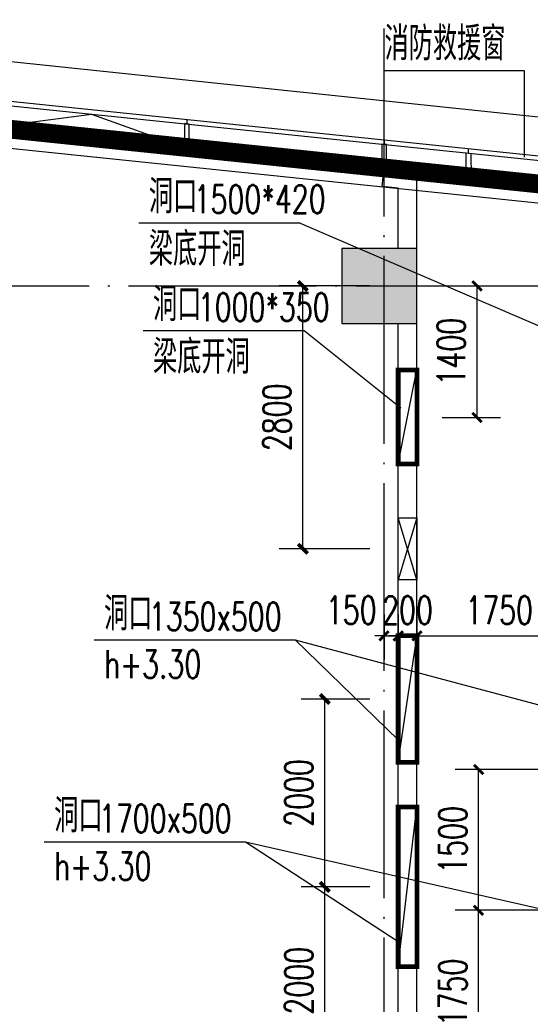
# Model space of a CAD drawing. Extents: x 797781 to 1255204, y 21234 to 1024248.
# Tile 318 of 656: x 976630 to 982064, y 287671 to 298157. Entities that reach past the tile are written whole.
import ezdxf

# ---------------------------------------------------------------- set-up
doc = ezdxf.new("R2010")
doc.units = 0
doc.header["$LTSCALE"] = 1000
doc.header["$MEASUREMENT"] = 0
doc.linetypes.add('230303生产综合楼-平面图_t8$0$DOTE', pattern=[2.4200000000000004, 2, -0.2, 0.02, -0.2])
doc.linetypes.add('__DASH', pattern=[0.35, 0.25, -0.1])
for name, color, linetype in [('00泄压阀', 2, 'Continuous'), ('230303生产综合楼-平面图_t8$0$3T_WOOD', 21, 'Continuous'), ('230303生产综合楼-平面图_t8$0$COLUMN', 40, 'Continuous'), ('230303生产综合楼-平面图_t8$0$CURTWALL', 4, 'Continuous'), ('230303生产综合楼-平面图_t8$0$DIM_LEAD', 3, 'Continuous'), ('230303生产综合楼-平面图_t8$0$DIM_SYMB', 3, 'Continuous'), ('230303生产综合楼-平面图_t8$0$DOTE', 1, '230303生产综合楼-平面图_t8$0$DOTE'), ('230303生产综合楼-平面图_t8$0$PUB_DIM', 3, 'Continuous'), ('230303生产综合楼-平面图_t8$0$PUB_HATCH', 8, 'Continuous'), ('230303生产综合楼-平面图_t8$0$PUB_TEXT', 7, 'Continuous'), ('230303生产综合楼-平面图_t8$0$WALL', 40, 'Continuous'), ('230303生产综合楼-平面图_t8$0$条件', 7, 'Continuous'), ('230303生产综合楼-平面图_t8$0$看线', 115, 'Continuous'), ('230303生产综合楼-平面图_t8$0$通风', 7, 'Continuous'), ('A-暖通提建筑洞口', 1, 'Continuous'), ('A泄压阀', 2, 'Continuous'), ('DIM_LEAD', 3, 'Continuous'), ('PUB_DIM', 3, 'Continuous'), ('PUB_HATCH', 8, 'Continuous'), ('PUB_TEXT', 7, 'Continuous')]:
    doc.layers.add(name, color=color, linetype=linetype)
doc.styles.add('230303生产综合楼-平面图_t8$0$_TCH_DIM', font='SIMPLEX', dxfattribs={"bigfont": 'GBCBIG'})
doc.styles.add('230303生产综合楼-平面图_T8$0$_TCH_DIM_T3', font='SIMPLEX', dxfattribs={"width": 0.7058823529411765, "bigfont": 'GBCBIG'})
doc.styles.add('_TCH_DIM', font='SIMPLEX', dxfattribs={"bigfont": 'GBCBIG'})
doc.styles.add('_TCH_DIM_T3', font='SIMPLEX', dxfattribs={"width": 0.7058823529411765, "bigfont": 'GBCBIG'})
doc.dimstyles.new('230303生产综合楼-平面图_T8$0$_TCH_ARCH&&100', dxfattribs={"dimtxt": 297.5, "dimasz": 100, "dimexe": 250, "dimexo": 300, "dimgap": 126.25, "dimtad": 1, "dimdec": 0, "dimzin": 0, "dimdsep": 46, "dimtxsty": '230303生产综合楼-平面图_T8$0$_TCH_DIM_T3', "dimblk": '230303生产综合楼-平面图_t8$0$_ArchTick', "dimcen": 0.09, "dimclrt": 7, "dimazin": 2, "dimtfac": 1, "dimtdec": 0, "dimtix": 1, "dimtmove": 2, "dimatfit": 3, "dimfxl": 1, "dimtolj": 1, "dimtzin": 0, "dimarcsym": 0})
doc.dimstyles.new('_TCH_ARCH&&100', dxfattribs={"dimtxt": 297.5, "dimasz": 100, "dimexe": 250, "dimexo": 300, "dimgap": 126.25, "dimtad": 1, "dimdec": 0, "dimzin": 0, "dimdsep": 46, "dimtxsty": '_TCH_DIM_T3', "dimblk": 'ARCHTICK', "dimcen": 0.09, "dimclrt": 7, "dimazin": 2, "dimtfac": 1, "dimtdec": 0, "dimtix": 1, "dimtmove": 2, "dimatfit": 3, "dimfxl": 1, "dimtolj": 1, "dimtzin": 0, "dimarcsym": 0})

# ---------------------------------------------------------------- blocks, each defined once
blk = doc.blocks.new('AQ2')
at = {"color": 6, "linetype": '__DASH', "ltscale": 4, "const_width": 200}
blk.add_lwpolyline([(1032885.202185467, 289423.1692221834), (1032885.202185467, 292423.1692220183), (1100419.693104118, 292423.1692223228), (1119335.202605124, 290462.1804989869)], dxfattribs=at)
blk = doc.blocks.new('_ArchTick')
at = {"color": 0, "linetype": 'ByBlock', "const_width": 0.4}
blk.add_lwpolyline([(-0.5, -0.5), (0.5, 0.5)], dxfattribs=at)
blk = doc.blocks.new('*D6667')
at = {"layer": 'Defpoints', "color": 0, "transparency": 16777216}
for p in [(719227.6856683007, 287863.8858641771), (720009.097485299, 287863.8858641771), (720009.097485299, 285863.8858626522)]:
    blk.add_point(p, dxfattribs=at)
at = {"layer": 'PUB_DIM', "color": 0, "lineweight": -2, "transparency": 16777216}
for p, q in [((719709.097485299, 287863.8858641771), (718977.6856683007, 287863.8858641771)), ((719227.6856683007, 285863.8858626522), (719227.6856683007, 287863.8858641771)), ((719709.097485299, 285863.8858626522), (718977.6856683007, 285863.8858626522))]:
    blk.add_line(p, q, dxfattribs=at)
at = {"layer": 'PUB_DIM', "color": 0, "lineweight": -2, "transparency": 16777216, "xscale": 100, "yscale": 100, "zscale": 100}
for p, rotation in [((719227.6856683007, 287863.8858641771), 90), ((719227.6856683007, 285863.8858626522), 270)]:
    blk.add_blockref('_ArchTick', p, dxfattribs=dict(at, rotation=rotation))
at = {"layer": 'PUB_DIM', "color": 7, "transparency": 16777216, "insert": (718952.6856683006, 286863.8858634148), "char_height": 297.5, "attachment_point": 5, "rotation": 90, "style": '_TCH_DIM_T3'}
blk.add_mtext('\\A1;2000', dxfattribs=at)
blk = doc.blocks.new('*D6668')
at = {"layer": 'Defpoints', "color": 0, "transparency": 16777216}
for p in [(719227.6856683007, 285863.8858626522), (720009.097485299, 285863.8858626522), (720009.097485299, 283863.885864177)]:
    blk.add_point(p, dxfattribs=at)
at = {"layer": 'PUB_DIM', "color": 0, "lineweight": -2, "transparency": 16777216}
for p, q in [((719709.097485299, 285863.8858626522), (718977.6856683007, 285863.8858626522)), ((719227.6856683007, 283863.885864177), (719227.6856683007, 285863.8858626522)), ((719709.097485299, 283863.885864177), (718977.6856683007, 283863.885864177))]:
    blk.add_line(p, q, dxfattribs=at)
at = {"layer": 'PUB_DIM', "color": 0, "lineweight": -2, "transparency": 16777216, "xscale": 100, "yscale": 100, "zscale": 100}
for p, rotation in [((719227.6856683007, 285863.8858626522), 90), ((719227.6856683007, 283863.885864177), 270)]:
    blk.add_blockref('_ArchTick', p, dxfattribs=dict(at, rotation=rotation))
at = {"layer": 'PUB_DIM', "color": 7, "transparency": 16777216, "insert": (718952.6856683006, 284863.8858634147), "char_height": 297.5, "attachment_point": 5, "rotation": 90, "style": '_TCH_DIM_T3'}
blk.add_mtext('\\A1;2000', dxfattribs=at)
blk = doc.blocks.new('A$C364970EA')
at = {"layer": '00泄压阀', "color": 2}
for p, q in [((-659.5, 0), (0, 200)), ((0, 0), (-659.5, 200))]:
    blk.add_line(p, q, dxfattribs=at)
blk.add_lwpolyline([(-659.5, 0), (0, 0), (0, 200), (-659.5, 200)], close=True, dxfattribs=at)
blk = doc.blocks.new('泄压阀')
at = {"layer": 'A泄压阀', "color": 2, "rotation": 180}
blk.add_blockref('A$C364970EA', (-319.9999477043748, 99.99996867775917), dxfattribs=at)
blk = doc.blocks.new('*D6576')
at = {"layer": 'Defpoints', "color": 0, "transparency": 16777216}
for p in [(1147697.674145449, 297370.5946294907), (1148712.569848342, 297370.5946294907), (1148712.569848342, 294570.9059877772)]:
    blk.add_point(p, dxfattribs=at)
at = {"layer": 'PUB_DIM', "color": 0, "lineweight": -2, "transparency": 16777216}
for p, q in [((1148412.569848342, 297370.5946294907), (1147447.674145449, 297370.5946294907)), ((1147697.674145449, 294570.9059877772), (1147697.674145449, 297370.5946294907)), ((1148412.569848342, 294570.9059877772), (1147447.674145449, 294570.9059877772))]:
    blk.add_line(p, q, dxfattribs=at)
at = {"layer": 'PUB_DIM', "color": 0, "lineweight": -2, "transparency": 16777216, "xscale": 100, "yscale": 100, "zscale": 100}
for p, rotation in [((1147697.674145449, 297370.5946294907), 90), ((1147697.674145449, 294570.9059877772), 270)]:
    blk.add_blockref('_ArchTick', p, dxfattribs=dict(at, rotation=rotation))
at = {"layer": 'PUB_DIM', "color": 7, "transparency": 16777216, "insert": (1147422.674145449, 295970.7503086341), "char_height": 297.5, "attachment_point": 5, "rotation": 90, "style": '_TCH_DIM_T3'}
blk.add_mtext('\\A1;2800', dxfattribs=at)
blk = doc.blocks.new('230303生产综合楼-平面图_t8$0$_ArchTick')
at = {"color": 0, "linetype": 'ByBlock', "const_width": 0.3}
blk.add_lwpolyline([(-0.5, -0.5), (0.5, 0.5)], dxfattribs=at)
blk = doc.blocks.new('*D6460')
at = {"layer": '230303生产综合楼-平面图_t8$0$PUB_DIM', "color": 0, "lineweight": -2, "transparency": 16777216}
for p, q in [((590279.2313826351, 97143.67468838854), (590901.6682618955, 97143.67468838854)), ((590651.6682618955, 95743.67545676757), (590651.6682618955, 97143.67468838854)), ((590279.2313826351, 95743.67545676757), (590901.6682618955, 95743.67545676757))]:
    blk.add_line(p, q, dxfattribs=at)
at = {"layer": 'Defpoints', "color": 0, "transparency": 16777216}
for p in [(589979.2313826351, 97143.67468838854), (590651.6682618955, 97143.67468838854), (589979.2313826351, 95743.67545676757)]:
    blk.add_point(p, dxfattribs=at)
at = {"layer": '230303生产综合楼-平面图_t8$0$PUB_DIM', "color": 0, "lineweight": -2, "transparency": 16777216, "xscale": 100, "yscale": 100, "zscale": 100}
for p, rotation in [((590651.6682618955, 97143.67468838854), 90), ((590651.6682618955, 95743.67545676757), 270)]:
    blk.add_blockref('230303生产综合楼-平面图_t8$0$_ArchTick', p, dxfattribs=dict(at, rotation=rotation))
at = {"layer": '230303生产综合楼-平面图_t8$0$PUB_DIM', "color": 7, "transparency": 16777216, "insert": (590376.6682618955, 96443.67507257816), "char_height": 297.5, "attachment_point": 5, "rotation": 90, "style": '230303生产综合楼-平面图_T8$0$_TCH_DIM_T3'}
blk.add_mtext('\\A1;1400', dxfattribs=at)
blk = doc.blocks.new('230303生产综合楼-平面图_t8$0$2WLGJ')
at = {"layer": '230303生产综合楼-平面图_t8$0$3T_WOOD'}
for points in [[(1105885.365100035, 96922.26905618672), (1105885.365100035, 96871.99335732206)], [(1107985.365100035, 96704.56007410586), (1107985.365100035, 96654.28437524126)]]:
    blk.add_lwpolyline(points, dxfattribs=at)
for points in [[(1105860.229535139, 96623.25808708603), (1105910.229535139, 96618.00015057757), (1105910.229535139, 96869.37864490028), (1105860.229535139, 96874.63658140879)], [(1107960.229535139, 96405.54910500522), (1108010.229535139, 96400.29116849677), (1108010.229535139, 96651.66966281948), (1107960.229535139, 96656.92759932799)]]:
    blk.add_lwpolyline(points, close=True, dxfattribs=at)
blk = doc.blocks.new('*D5150')
at = {"layer": '230303生产综合楼-平面图_t8$0$PUB_DIM', "color": 0, "lineweight": -2, "transparency": 16777216}
for p, q in [((980858.0042539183, 291821.5512974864), (980858.0042539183, 291344.5679586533)), ((982608.0048340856, 291821.5512974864), (982608.0048340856, 291344.5679586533)), ((980858.0042539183, 291594.5679586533), (982608.0048340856, 291594.5679586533))]:
    blk.add_line(p, q, dxfattribs=at)
at = {"layer": 'Defpoints', "color": 0, "transparency": 16777216}
for p in [(980858.0042539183, 292121.5512974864), (982608.0048340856, 292121.5512974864), (982608.0048340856, 291594.5679586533)]:
    blk.add_point(p, dxfattribs=at)
at = {"layer": '230303生产综合楼-平面图_t8$0$PUB_DIM', "color": 0, "lineweight": -2, "transparency": 16777216, "xscale": 100, "yscale": 100, "zscale": 100, "rotation": 180}
blk.add_blockref('230303生产综合楼-平面图_t8$0$_ArchTick', (980858.0042539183, 291594.5679586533), dxfattribs=at)
at = {"layer": '230303生产综合楼-平面图_t8$0$PUB_DIM', "color": 0, "lineweight": -2, "transparency": 16777216, "xscale": 100, "yscale": 100, "zscale": 100}
blk.add_blockref('230303生产综合楼-平面图_t8$0$_ArchTick', (982608.0048340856, 291594.5679586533), dxfattribs=at)
at = {"layer": '230303生产综合楼-平面图_t8$0$PUB_DIM', "color": 7, "transparency": 16777216, "insert": (981733.004544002, 291869.5679586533), "char_height": 297.5, "attachment_point": 5, "style": '230303生产综合楼-平面图_T8$0$_TCH_DIM_T3'}
blk.add_mtext('\\A1;1750', dxfattribs=at)
blk = doc.blocks.new('*D5151')
at = {"layer": '230303生产综合楼-平面图_t8$0$PUB_DIM', "color": 0, "lineweight": -2, "transparency": 16777216}
for p, q in [((980658.0042544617, 291821.5512974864), (980658.0042544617, 291344.5679586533)), ((980858.0042539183, 291821.5512974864), (980858.0042539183, 291344.5679586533)), ((980658.0042544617, 291594.5679586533), (980558.0042544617, 291594.5679586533)), ((980658.0042544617, 291594.5679586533), (980858.0042539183, 291594.5679586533)), ((980858.0042539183, 291594.5679586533), (980958.0042539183, 291594.5679586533))]:
    blk.add_line(p, q, dxfattribs=at)
at = {"layer": 'Defpoints', "color": 0, "transparency": 16777216}
for p in [(980658.0042544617, 292121.5512974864), (980858.0042539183, 292121.5512974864), (980858.0042539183, 291594.5679586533)]:
    blk.add_point(p, dxfattribs=at)
at = {"layer": '230303生产综合楼-平面图_t8$0$PUB_DIM', "color": 0, "lineweight": -2, "transparency": 16777216, "xscale": 100, "yscale": 100, "zscale": 100}
blk.add_blockref('230303生产综合楼-平面图_t8$0$_ArchTick', (980658.0042544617, 291594.5679586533), dxfattribs=at)
at = {"layer": '230303生产综合楼-平面图_t8$0$PUB_DIM', "color": 0, "lineweight": -2, "transparency": 16777216, "xscale": 100, "yscale": 100, "zscale": 100, "rotation": 180}
blk.add_blockref('230303生产综合楼-平面图_t8$0$_ArchTick', (980858.0042539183, 291594.5679586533), dxfattribs=at)
at = {"layer": '230303生产综合楼-平面图_t8$0$PUB_DIM', "color": 7, "transparency": 16777216, "insert": (980758.00425419, 291869.5679586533), "char_height": 297.5, "attachment_point": 5, "style": '230303生产综合楼-平面图_T8$0$_TCH_DIM_T3'}
blk.add_mtext('\\A1;200', dxfattribs=at)
blk = doc.blocks.new('*D5152')
at = {"layer": '230303生产综合楼-平面图_t8$0$PUB_DIM', "color": 0, "lineweight": -2, "transparency": 16777216}
for p, q in [((980508.0044139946, 291821.5512974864), (980508.0044139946, 291344.5679586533)), ((980658.0042544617, 291821.5512974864), (980658.0042544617, 291344.5679586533)), ((980508.0044139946, 291594.5679586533), (980408.0044139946, 291594.5679586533)), ((980508.0044139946, 291594.5679586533), (980658.0042544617, 291594.5679586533)), ((980658.0042544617, 291594.5679586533), (980758.0042544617, 291594.5679586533))]:
    blk.add_line(p, q, dxfattribs=at)
at = {"layer": 'Defpoints', "color": 0, "transparency": 16777216}
for p in [(980508.0044139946, 292121.5512974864), (980658.0042544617, 292121.5512974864), (980658.0042544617, 291594.5679586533)]:
    blk.add_point(p, dxfattribs=at)
at = {"layer": '230303生产综合楼-平面图_t8$0$PUB_DIM', "color": 0, "lineweight": -2, "transparency": 16777216, "xscale": 100, "yscale": 100, "zscale": 100}
blk.add_blockref('230303生产综合楼-平面图_t8$0$_ArchTick', (980508.0044139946, 291594.5679586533), dxfattribs=at)
at = {"layer": '230303生产综合楼-平面图_t8$0$PUB_DIM', "color": 0, "lineweight": -2, "transparency": 16777216, "xscale": 100, "yscale": 100, "zscale": 100, "rotation": 180}
blk.add_blockref('230303生产综合楼-平面图_t8$0$_ArchTick', (980658.0042544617, 291594.5679586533), dxfattribs=at)
at = {"layer": '230303生产综合楼-平面图_t8$0$PUB_DIM', "color": 7, "transparency": 16777216, "insert": (980158.0044139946, 291869.5679586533), "char_height": 297.5, "attachment_point": 5, "style": '230303生产综合楼-平面图_T8$0$_TCH_DIM_T3'}
blk.add_mtext('\\A1;150', dxfattribs=at)
blk = doc.blocks.new('*D5153')
at = {"layer": '230303生产综合楼-平面图_t8$0$PUB_DIM', "color": 0, "lineweight": -2, "transparency": 16777216}
for p, q in [((982308.0065656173, 290171.5512847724), (981263.7574713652, 290171.5512847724)), ((981513.7574713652, 288671.5512847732), (981513.7574713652, 290171.5512847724)), ((982308.0054911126, 288671.5512847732), (981263.7574713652, 288671.5512847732))]:
    blk.add_line(p, q, dxfattribs=at)
at = {"layer": 'Defpoints', "color": 0, "transparency": 16777216}
for p in [(981513.7574713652, 290171.5512847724), (982608.0065656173, 290171.5512847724), (982608.0054911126, 288671.5512847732)]:
    blk.add_point(p, dxfattribs=at)
at = {"layer": '230303生产综合楼-平面图_t8$0$PUB_DIM', "color": 0, "lineweight": -2, "transparency": 16777216, "xscale": 100, "yscale": 100, "zscale": 100}
for p, rotation in [((981513.7574713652, 290171.5512847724), 90), ((981513.7574713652, 288671.5512847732), 270)]:
    blk.add_blockref('230303生产综合楼-平面图_t8$0$_ArchTick', p, dxfattribs=dict(at, rotation=rotation))
at = {"layer": '230303生产综合楼-平面图_t8$0$PUB_DIM', "color": 7, "transparency": 16777216, "insert": (981238.757471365, 289421.551284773), "char_height": 297.5, "attachment_point": 5, "rotation": 90, "style": '230303生产综合楼-平面图_T8$0$_TCH_DIM_T3'}
blk.add_mtext('\\A1;1500', dxfattribs=at)
blk = doc.blocks.new('*D5154')
at = {"layer": '230303生产综合楼-平面图_t8$0$PUB_DIM', "color": 0, "lineweight": -2, "transparency": 16777216}
for p, q in [((982308.0054911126, 288671.5512847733), (981263.7563073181, 288671.5512847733)), ((981513.7563073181, 286921.5506849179), (981513.7563073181, 288671.5512847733)), ((982308.0042375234, 286921.5506849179), (981263.7563073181, 286921.5506849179))]:
    blk.add_line(p, q, dxfattribs=at)
at = {"layer": 'Defpoints', "color": 0, "transparency": 16777216}
for p in [(981513.7563073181, 288671.5512847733), (982608.0054911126, 288671.5512847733), (982608.0042375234, 286921.5506849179)]:
    blk.add_point(p, dxfattribs=at)
at = {"layer": '230303生产综合楼-平面图_t8$0$PUB_DIM', "color": 0, "lineweight": -2, "transparency": 16777216, "xscale": 100, "yscale": 100, "zscale": 100}
for p, rotation in [((981513.7563073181, 288671.5512847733), 90), ((981513.7563073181, 286921.5506849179), 270)]:
    blk.add_blockref('230303生产综合楼-平面图_t8$0$_ArchTick', p, dxfattribs=dict(at, rotation=rotation))
at = {"layer": '230303生产综合楼-平面图_t8$0$PUB_DIM', "color": 7, "transparency": 16777216, "insert": (981238.756307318, 287796.5509848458), "char_height": 297.5, "attachment_point": 5, "rotation": 90, "style": '230303生产综合楼-平面图_T8$0$_TCH_DIM_T3'}
blk.add_mtext('\\A1;1750', dxfattribs=at)
blk = doc.blocks.new('_FZH')
blk.add_lwpolyline([(-0.5, -0.5), (0.5, -0.5), (0.5, 0.5), (-0.5, 0.5)], close=True)
at = {"layer": 'PUB_HATCH'}
blk.add_solid([(-0.5, -0.5), (0.5, -0.5), (-0.5, 0.5), (0.5, 0.5)], dxfattribs=at)
blk = doc.blocks.new('2FND22')
at = {"layer": 'A-暖通提建筑洞口', "const_width": 50}
for points in [[(720009.0974872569, 288538.8858641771), (720209.0974872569, 288538.8858641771), (720209.0974872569, 287188.8858641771), (720009.0974872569, 287188.8858641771)], [(720009.097485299, 286713.8858626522), (720209.097485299, 286713.8858626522), (720209.097485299, 285013.8858626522), (720009.097485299, 285013.8858626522)]]:
    blk.add_lwpolyline(points, close=True, dxfattribs=at)
at = {"layer": 'A-暖通提建筑洞口'}
for points in [[(720009.0974852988, 287188.8858475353), (720209.1018201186, 288525.394194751)], [(720009.097485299, 285013.8858626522), (720209.0974872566, 286713.8858626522)]]:
    blk.add_lwpolyline(points, dxfattribs=at)
at = {"layer": 'DIM_LEAD'}
for p, q in [((718916.192904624, 288490.4621930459), (716773.6306792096, 288490.4621930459)), ((720009.097487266, 287430.1556080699), (718916.192904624, 288490.4621930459)), ((721959.1023998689, 287680.1556085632), (718916.192904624, 288490.4621930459)), ((718385.1671343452, 286338.7721310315), (716242.6049089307, 286338.7721310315)), ((720009.097487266, 285278.4655460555), (718385.1671343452, 286338.7721310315)), ((721959.1023998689, 285528.4655465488), (718385.1671343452, 286338.7721310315))]:
    blk.add_line(p, q, dxfattribs=at)
at = {"layer": 'PUB_TEXT', "style": '_TCH_DIM'}
for p in [(716878.6306792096, 288595.4621930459), (716347.6049089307, 286443.7721310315)]:
    blk.add_text('洞口', height=357.4468085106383, dxfattribs=at).set_placement(p)
at = {"layer": 'PUB_TEXT', "style": '_TCH_DIM', "width": 0.7058823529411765}
for s, p in [('1350x500', (717355.2264238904, 288595.4621930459)), ('h+3.30', (716878.6306792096, 288087.9621930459)), ('1700x500', (716824.2006536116, 286443.7721310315)), ('h+3.30', (716347.6049089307, 285936.2721310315))]:
    blk.add_text(s, height=297.5, dxfattribs=at).set_placement(p)
at = {"layer": 'PUB_DIM'}
for p1, p2, picture, middle in [((720009.097485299, 285863.8858626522), (720009.097485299, 287863.8858641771), '*D6667', (718952.6856683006, 286863.8858634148)), ((720009.097485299, 283863.885864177), (720009.097485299, 285863.8858626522), '*D6668', (718952.6856683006, 284863.8858634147))]:
    dim = blk.add_aligned_dim(p1=p1, p2=p2, distance=781.4118169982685, dimstyle='_TCH_ARCH&&100', dxfattribs=at)
    dim.commit()
    dim.dimension.update_dxf_attribs({"geometry": picture, "text_midpoint": middle})
blk = doc.blocks.new('2FXYF')
at = {"layer": 'A泄压阀', "color": 8, "xscale": -1, "rotation": 270}
blk.add_blockref('泄压阀', (1148812.569879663, 294561.1559354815), dxfattribs=at)
at = {"layer": 'PUB_DIM'}
dim = blk.add_aligned_dim(p1=(1148712.569848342, 294570.9059877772), p2=(1148712.569848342, 297370.5946294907), distance=1014.8957028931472, dimstyle='_TCH_ARCH&&100', dxfattribs=at)
dim.commit()
dim.dimension.update_dxf_attribs({"geometry": '*D6576', "text_midpoint": (1147422.674145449, 295970.7503086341)})
blk = doc.blocks.new('230303生产综合楼-平面图_t8$0$2FNTD')
at = {"layer": '230303生产综合楼-平面图_t8$0$DIM_LEAD'}
for p, q in [((588768.7601730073, 97812.95993501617), (587054.1034977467, 97812.95993501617)), ((588768.7601730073, 97812.95993501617), (591762.5551497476, 96523.67545385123)), ((588812.7724394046, 96663.9028106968), (587098.1157641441, 96663.9028106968)), ((589841.4014238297, 95840.67986360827), (588812.7724394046, 96663.9028106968)), ((589841.4014238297, 95840.67986360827), (588812.7724394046, 96663.9028106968))]:
    blk.add_line(p, q, dxfattribs=at)
at = {"layer": '230303生产综合楼-平面图_t8$0$条件', "color": 1}
blk.add_lwpolyline([(589812.5502371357, 95248.67545860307), (590012.5502371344, 96248.6754567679)], dxfattribs=at)
at = {"layer": '230303生产综合楼-平面图_t8$0$通风', "color": 1, "const_width": 50}
blk.add_lwpolyline([(589812.5502371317, 95248.6754567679), (589812.5502371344, 96248.6754567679), (590012.5502371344, 96248.6754567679), (590012.5502371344, 95248.6754567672), (589812.5502371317, 95248.6754567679)], dxfattribs=at)
at = {"layer": '230303生产综合楼-平面图_t8$0$PUB_TEXT', "style": '230303生产综合楼-平面图_t8$0$_TCH_DIM'}
for s, p in [('洞口', (587159.1034977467, 97917.95993501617)), ('梁底开洞', (587159.1034977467, 97357.95993501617)), ('洞口', (587203.1157641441, 96768.9028106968)), ('梁底开洞', (587203.1157641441, 96208.9028106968))]:
    blk.add_text(s, height=357.4468085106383, dxfattribs=at).set_placement(p)
at = {"layer": '230303生产综合楼-平面图_t8$0$PUB_TEXT', "style": '230303生产综合楼-平面图_t8$0$_TCH_DIM', "width": 0.7058823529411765}
for s, p in [('1500*420', (587635.6992424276, 97917.95993501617)), ('1000*350', (587679.711508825, 96768.9028106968))]:
    blk.add_text(s, height=297.5, dxfattribs=at).set_placement(p)
at = {"layer": '230303生产综合楼-平面图_t8$0$PUB_DIM'}
dim = blk.add_aligned_dim(p1=(589979.2313826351, 95743.67545676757), p2=(589979.2313826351, 97143.67468838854), distance=-672.4368792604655, dimstyle='230303生产综合楼-平面图_T8$0$_TCH_ARCH&&100', dxfattribs=at)
dim.commit()
dim.dimension.update_dxf_attribs({"geometry": '*D6460', "text_midpoint": (590376.6682618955, 96443.67507257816)})

msp = doc.modelspace()

# ---------------------------------------------------------------- linework, layer by layer
msp.add_lwpolyline([(981407.7309786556, 296736.3282399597), (981407.7309786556, 296786.6039388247)])
msp.add_lwpolyline([(981383.0044138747, 296487.5499597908), (981383.0044138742, 296738.9284541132), (981432.4575434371, 296733.7280258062), (981433.0044138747, 296482.2920232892)], close=True)
at = {"layer": '230303生产综合楼-平面图_t8$0$CURTWALL'}
for points in [[(895858.0044139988, 298621.5512973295), (963708.0044139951, 298621.5512976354), (989558.004414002, 295941.6573991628), (989558.0044141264, 268921.5512975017), (921708.0044139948, 268921.5512971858), (895858.0044139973, 271601.444723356)], [(895908.0044139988, 298571.5512973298), (963705.4195671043, 298571.5512976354), (989508.0044140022, 295896.5729728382), (989508.0044141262, 268971.5512975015), (921710.589260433, 268971.5512971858), (895908.0044139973, 271646.5291504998)], [(896158.0044139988, 298321.5512973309), (963692.4953326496, 298321.5512976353), (989258.0044140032, 295671.1508412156), (989258.004414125, 269221.5512975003), (921723.5134926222, 269221.5512971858), (896158.0044139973, 271871.9512862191)]]:
    msp.add_lwpolyline(points, close=True, dxfattribs=at)
msp.add_lwpolyline([(976333.0044138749, 297011.0977904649), (977392.5868998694, 297151.0519360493), (978383.0044138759, 296795.5223936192)], dxfattribs=at)
at = {"layer": '230303生产综合楼-平面图_t8$0$DIM_SYMB'}
msp.add_lwpolyline([(980512.9886389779, 297615.4484208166), (981998.9713841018, 297615.4484208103), (981998.9713841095, 296691.4871640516)], dxfattribs=at)
at = {"layer": '230303生产综合楼-平面图_t8$0$DOTE'}
for p, q in [((980508.0044139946, 267021.5512974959), (980508.0044139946, 298621.5512974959)), ((895508.0044139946, 295321.5512974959), (989908.0044139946, 295321.5512974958))]:
    msp.add_line(p, q, dxfattribs=at)
at = {"layer": '230303生产综合楼-平面图_t8$0$PUB_HATCH', "color": 8}
msp.add_lwpolyline([(896358.0044139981, 286950.1336770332), (896358.0044139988, 298121.5512973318), (963682.1559450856, 298121.5512976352), (989058.004414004, 295490.8131359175), (989058.0044140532, 284821.5512974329)], dxfattribs=at)
at = {"layer": '230303生产综合楼-平面图_t8$0$WALL'}
for p, q in [((980487.3807571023, 296379.3377797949), (980508.0044139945, 296578.2715998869)), ((980857.9999210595, 296541.9872353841), (980508.0044139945, 296578.2715998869)), ((980857.9999210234, 295721.5512975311), (980857.9999210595, 296541.9872353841)), ((980657.9999210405, 296361.6495299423), (980487.3807571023, 296379.3377797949)), ((980657.9999210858, 295721.5512975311), (980657.9999210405, 296361.6495299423)), ((980657.9999210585, 287371.5512974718), (980657.9999210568, 294921.5512975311)), ((980857.9999210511, 287371.5512974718), (980857.9999210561, 294921.5512975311))]:
    msp.add_line(p, q, dxfattribs=at)
at = {"layer": '230303生产综合楼-平面图_t8$0$看线'}
msp.add_lwpolyline([(895458.0044139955, 299021.5512973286), (964094.7042846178, 299021.5512976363), (989958.0044139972, 296301.7994980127), (989958.0044141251, 268521.5512975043), (921321.3000519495, 268521.5512971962), (895458.0044139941, 271241.3026245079)], close=True, dxfattribs=at)

# ---------------------------------------------------------------- block references
for name, p in [('AQ2', (-136727.1977714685, 5898.382075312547)), ('230303生产综合楼-平面图_t8$0$2WLGJ', (-127477.2251212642, 200175.3053127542)), ('230303生产综合楼-平面图_t8$0$2FNTD', (390845.4496839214, 198177.8766091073)), ('2FND22', (260648.9024337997, 3057.665433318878)), ('2FXYF', (-168054.5699272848, -2049.043331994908))]:
    msp.add_blockref(name, p)
at = {"layer": '230303生产综合楼-平面图_t8$0$COLUMN', "xscale": 800, "yscale": 800, "zscale": 800, "rotation": 270}
msp.add_blockref('_FZH', (980457.9999210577, 295321.5512974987), dxfattribs=at)

# ---------------------------------------------------------------- texts
at = {"layer": '230303生产综合楼-平面图_t8$0$PUB_TEXT', "style": '230303生产综合楼-平面图_t8$0$_TCH_DIM'}
msp.add_text('消防救援窗', height=357.4468085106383, dxfattribs=at).set_placement((980512.9886389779, 297724.171825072))

# ---------------------------------------------------------------- dimensions: what is measured, and where the dimension line sits
at = {"layer": '230303生产综合楼-平面图_t8$0$PUB_DIM'}
dim = msp.add_linear_dim(base=(980658.0042544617, 291594.5679586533), p1=(980508.0044139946, 292121.5512974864), p2=(980658.0042544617, 292121.5512974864), angle=0, dimstyle='230303生产综合楼-平面图_T8$0$_TCH_ARCH&&100', dxfattribs=at)
dim.commit()
dim.dimension.update_dxf_attribs({"geometry": '*D5152', "text_midpoint": (980158.0044139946, 291869.5679586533), "dimtype": 161})
for p1, p2, distance, picture, middle in [((980658.0042544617, 292121.5512974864), (980858.0042539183, 292121.5512974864), -526.983338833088, '*D5151', (980758.00425419, 291869.5679586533)), ((980858.0042539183, 292121.5512974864), (982608.0048340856, 292121.5512974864), -526.983338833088, '*D5150', (981733.004544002, 291869.5679586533)), ((982608.0054911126, 288671.5512847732), (982608.0065656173, 290171.5512847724), 1094.2490942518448, '*D5153', (981238.757471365, 289421.551284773)), ((982608.0042375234, 286921.5506849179), (982608.0054911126, 288671.5512847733), 1094.249183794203, '*D5154', (981238.756307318, 287796.5509848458))]:
    dim = msp.add_aligned_dim(p1=p1, p2=p2, distance=distance, dimstyle='230303生产综合楼-平面图_T8$0$_TCH_ARCH&&100', dxfattribs=at)
    dim.commit()
    dim.dimension.update_dxf_attribs({"geometry": picture, "text_midpoint": middle})

doc.saveas('drawing.dxf')
